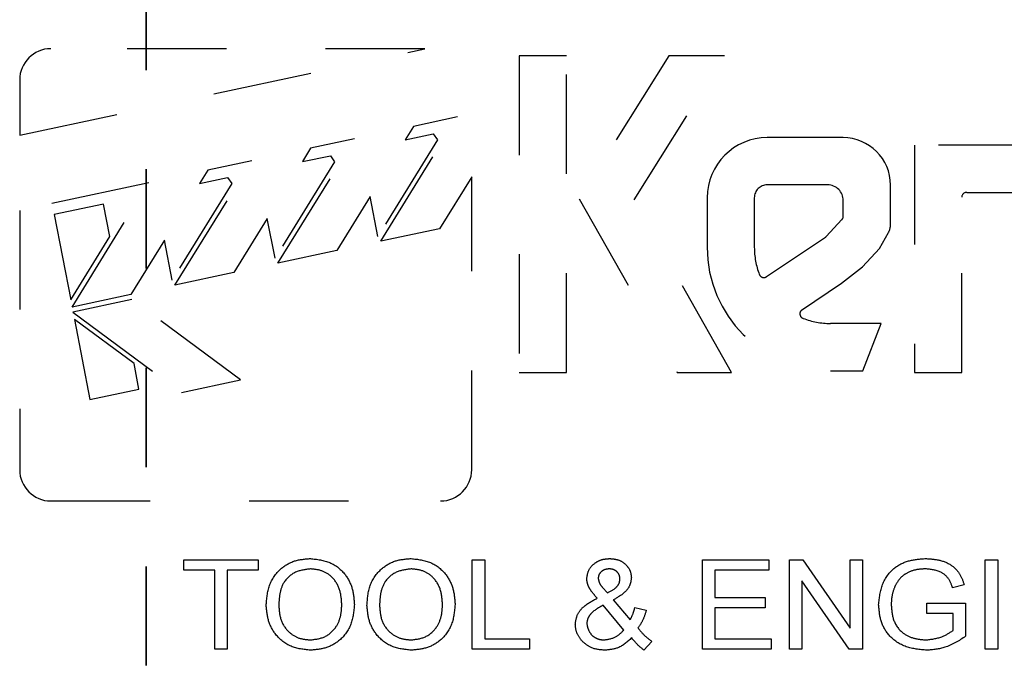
# Model space of a CAD drawing. Header units: inches. Extents: x 1880 to 2363, y -453 to -54.
# Tile 499 of 656: x 1902.625 to 1903.618, y -125.376 to -124.729. Entities that reach past the tile are written whole.
import ezdxf

# ---------------------------------------------------------------- set-up
doc = ezdxf.new("R2010")
doc.units = ezdxf.units.IN
doc.header["$LTSCALE"] = 0.5
doc.header["$MEASUREMENT"] = 0
doc.linetypes.add('HIDDEN', pattern=[0.225, 0.15, -0.075])
doc.linetypes.add('PHANTOM', pattern=[0.25, 0.125, -0.025, 0.025, -0.025, 0.025, -0.025])
doc.layers.add('SID-M-H', color=4, linetype='HIDDEN')

msp = doc.modelspace()

# ---------------------------------------------------------------- linework, layer by layer
at = {"color": 7, "linetype": 'PHANTOM', "lineweight": 35}
msp.add_line((1902.75267, -112.27932), (1902.75267, -129.63932), dxfattribs=at)
at = {"layer": 'SID-M-H'}
for p, q in [((1902.62531, -124.84489), (1903.03372, -124.75783)), ((1903.03372, -124.75783), (1902.6567, -124.75783)), ((1903.17642, -124.76494), (1903.12885, -124.76494)), ((1903.12885, -124.76494), (1903.12885, -125.08388)), ((1903.17642, -125.08388), (1903.17642, -124.76494)), ((1903.27948, -124.76494), (1903.1893, -124.90898)), ((1903.24464, -124.91023), (1903.3356, -124.76494)), ((1903.3356, -124.76494), (1903.27948, -124.76494)), ((1902.62531, -124.78922), (1902.62531, -124.84489)), ((1902.98927, -124.95183), (1903.06662, -124.8266)), ((1903.06662, -124.8266), (1903.02224, -124.83606)), ((1903.02224, -124.83606), (1903.01394, -124.84951)), ((1903.01394, -124.84951), (1903.0422, -124.84349)), ((1903.0422, -124.84349), (1903.04648, -124.84957)), ((1902.88555, -124.97394), (1902.9629, -124.84871)), ((1902.9629, -124.84871), (1902.91853, -124.85817)), ((1903.04648, -124.84957), (1902.98637, -124.94688)), ((1903.45526, -124.84741), (1903.37881, -124.84741)), ((1902.91853, -124.85817), (1902.91022, -124.87162)), ((1903.65132, -124.855), (1903.52736, -124.855)), ((1903.52736, -124.855), (1903.52736, -125.08388)), ((1902.78183, -124.99605), (1902.85919, -124.87082)), ((1902.85919, -124.87082), (1902.81481, -124.88028)), ((1902.94277, -124.87168), (1902.88266, -124.96899)), ((1902.91022, -124.87162), (1902.93848, -124.8656)), ((1902.93848, -124.8656), (1902.94277, -124.87168)), ((1902.81481, -124.88028), (1902.8065, -124.89373)), ((1902.75547, -124.89293), (1902.62531, -124.92068)), ((1902.67815, -125.0181), (1902.75547, -124.89293)), ((1902.83905, -124.89379), (1902.77894, -124.9911)), ((1902.8065, -124.89373), (1902.83476, -124.8877)), ((1902.83476, -124.8877), (1902.83905, -124.89379)), ((1903.08093, -124.88685), (1903.04861, -124.93918)), ((1903.08093, -125.18207), (1903.08093, -124.88685)), ((1903.4396, -124.89498), (1903.37881, -124.89498)), ((1903.50306, -124.93518), (1903.50306, -124.89521)), ((1903.57989, -124.90257), (1903.64635, -124.90257)), ((1902.70972, -124.91436), (1902.6602, -124.92492)), ((1902.71603, -124.94714), (1902.70972, -124.91436)), ((1902.97863, -124.90667), (1902.94489, -124.96129)), ((1902.98637, -124.94688), (1902.97863, -124.90667)), ((1903.1893, -124.90898), (1903.28809, -125.08388)), ((1903.34272, -125.08388), (1903.24464, -124.91023)), ((1903.31824, -124.90797), (1903.31824, -124.95793)), ((1903.36582, -124.90797), (1903.36582, -124.95793)), ((1903.45549, -124.92661), (1903.45549, -124.91087)), ((1903.57493, -125.08388), (1903.57493, -124.90754)), ((1902.62531, -124.92068), (1902.62531, -125.18207)), ((1902.6602, -124.92492), (1902.67673, -125.01078)), ((1902.87492, -124.92878), (1902.84117, -124.9834)), ((1902.88266, -124.96899), (1902.87492, -124.92878)), ((1903.43827, -124.94704), (1903.45415, -124.92999)), ((1903.04861, -124.93918), (1902.98927, -124.95183)), ((1903.49189, -124.95928), (1903.50103, -124.94294)), ((1902.67673, -125.01078), (1902.71603, -124.94714)), ((1902.7712, -124.95088), (1902.73746, -125.00551)), ((1902.77894, -124.9911), (1902.7712, -124.95088)), ((1903.37821, -124.98749), (1903.43741, -124.94778)), ((1902.94489, -124.96129), (1902.88555, -124.97394)), ((1903.4749, -124.97751), (1903.49189, -124.95928)), ((1902.84117, -124.9834), (1902.78183, -124.99605)), ((1903.45378, -124.99408), (1903.4749, -124.97751)), ((1903.41336, -125.0212), (1903.45378, -124.99408)), ((1902.73746, -125.00551), (1902.67815, -125.0181)), ((1902.73841, -125.01048), (1902.67895, -125.02316)), ((1902.8479, -125.09151), (1902.73841, -125.01048)), ((1902.67895, -125.02316), (1902.78844, -125.10419)), ((1902.68061, -125.03069), (1902.69604, -125.11138)), ((1902.74065, -125.07512), (1902.68061, -125.03069)), ((1903.49359, -125.03463), (1903.44251, -125.03463)), ((1903.47517, -125.0822), (1903.49359, -125.03463)), ((1902.74556, -125.10083), (1902.74065, -125.07512)), ((1903.44251, -125.0822), (1903.47517, -125.0822)), ((1902.78844, -125.10419), (1902.8479, -125.09151)), ((1903.12885, -125.08388), (1903.17642, -125.08388)), ((1903.28809, -125.08388), (1903.34272, -125.08388)), ((1903.52736, -125.08388), (1903.57493, -125.08388)), ((1902.69604, -125.11138), (1902.74556, -125.10083)), ((1902.6567, -125.21346), (1903.04955, -125.21346)), ((1902.79075, -125.27266), (1902.86575, -125.27266)), ((1902.79075, -125.28304), (1902.79075, -125.27266)), ((1902.86575, -125.27266), (1902.86575, -125.28304)), ((1903.08152, -125.27266), (1903.09421, -125.27266)), ((1903.08152, -125.36266), (1903.08152, -125.27266)), ((1903.09421, -125.27266), (1903.09421, -125.35227)), ((1903.31344, -125.27266), (1903.38036, -125.27266)), ((1903.31344, -125.36266), (1903.31344, -125.27266)), ((1903.38036, -125.27266), (1903.38036, -125.28304)), ((1903.40113, -125.27266), (1903.41463, -125.27266)), ((1903.40113, -125.36266), (1903.40113, -125.27266)), ((1903.41463, -125.27266), (1903.46228, -125.34147)), ((1903.46228, -125.27266), (1903.47498, -125.27266)), ((1903.46228, -125.34147), (1903.46228, -125.27266)), ((1903.47498, -125.27266), (1903.47498, -125.36266)), ((1903.59844, -125.27266), (1903.61113, -125.27266)), ((1903.59844, -125.36266), (1903.59844, -125.27266)), ((1903.61113, -125.27266), (1903.61113, -125.36266)), ((1902.8219, -125.28304), (1902.79075, -125.28304)), ((1902.8219, -125.36266), (1902.8219, -125.28304)), ((1902.86575, -125.28304), (1902.83459, -125.28304)), ((1902.83459, -125.28304), (1902.83459, -125.36266)), ((1903.32613, -125.28304), (1903.32613, -125.31073)), ((1903.38036, -125.28304), (1903.32613, -125.28304)), ((1903.21277, -125.30055), (1903.21772, -125.30608)), ((1903.46147, -125.36266), (1903.41382, -125.29382)), ((1903.41382, -125.29382), (1903.41382, -125.36266)), ((1903.57734, -125.29802), (1903.5657, -125.30094)), ((1903.32613, -125.31073), (1903.3769, -125.31073)), ((1903.3769, -125.31073), (1903.3769, -125.32112)), ((1903.23431, -125.34351), (1903.2134, -125.31854)), ((1903.22365, -125.31313), (1903.2406, -125.33334)), ((1903.24536, -125.32092), (1903.2569, -125.32335)), ((1903.32613, -125.32112), (1903.32613, -125.35227)), ((1903.3769, -125.32112), (1903.32613, -125.32112)), ((1903.53959, -125.3165), (1903.57882, -125.3165)), ((1903.53959, -125.32689), (1903.53959, -125.3165)), ((1903.57882, -125.3165), (1903.57882, -125.3498)), ((1903.56613, -125.32689), (1903.53959, -125.32689)), ((1903.56613, -125.34394), (1903.56613, -125.32689)), ((1903.09421, -125.35227), (1903.13921, -125.35227)), ((1903.13921, -125.35227), (1903.13921, -125.36266)), ((1903.26267, -125.35514), (1903.25459, -125.36381)), ((1903.32613, -125.35227), (1903.38267, -125.35227)), ((1903.38267, -125.35227), (1903.38267, -125.36266)), ((1902.83459, -125.36266), (1902.8219, -125.36266)), ((1903.13921, -125.36266), (1903.08152, -125.36266)), ((1903.38267, -125.36266), (1903.31344, -125.36266)), ((1903.41382, -125.36266), (1903.40113, -125.36266)), ((1903.47498, -125.36266), (1903.46147, -125.36266)), ((1903.61113, -125.36266), (1903.59844, -125.36266))]:
    msp.add_line(p, q, dxfattribs=at)
for centre, radius, start, end in [((1902.6567, -124.78922), 0.03139, 90, 180), ((1903.37881, -124.90797), 0.06056, 90, 180), ((1903.45526, -124.89521), 0.0478, 0, 90), ((1903.37881, -124.90797), 0.01299, 90, 180), ((1903.4396, -124.91087), 0.01589, 0, 90), ((1903.57989, -124.90754), 0.00497, 90, 180), ((1903.45052, -124.92661), 0.00497, 317.02554, 360), ((1903.48717, -124.93518), 0.01589, 330.76199, 0), ((1903.43464, -124.94365), 0.00497, 303.86017, 317.02554), ((1903.44251, -124.95793), 0.12427, 180, 270), ((1903.44251, -124.95793), 0.0767, 180, 200.77538), ((1903.37545, -124.98337), 0.00497, 200.77538, 303.86017), ((1903.41671, -125.02486), 0.00497, 132.55757, 248.92055), ((1903.44251, -124.95793), 0.0767, 248.92055, 270.00004), ((1902.6567, -125.18207), 0.03139, 180, 270), ((1903.04955, -125.18207), 0.03139, 270, 360)]:
    msp.add_arc(centre, radius, start, end, dxfattribs=at)
for points, knots in [([(1902.87382, -125.31885), (1902.8743, -125.31195), (1902.87525, -125.29821), (1902.88658, -125.28186), (1902.90213, -125.27273), (1902.91292, -125.27191), (1902.91832, -125.2715)], [0, 0, 0, 0, 0.28046, 0.559384, 0.779446, 1, 1, 1, 1]), ([(1902.91832, -125.2715), (1902.92507, -125.27224), (1902.93854, -125.27371), (1902.95382, -125.2861), (1902.96152, -125.30193), (1902.96229, -125.31251), (1902.96267, -125.3178)], [0, 0, 0, 0, 0.279786, 0.55886, 0.779229, 1, 1, 1, 1]), ([(1902.97536, -125.31885), (1902.97584, -125.31195), (1902.97679, -125.29821), (1902.98812, -125.28186), (1903.00367, -125.27273), (1903.01446, -125.27191), (1903.01986, -125.2715)], [0, 0, 0, 0, 0.2804597, 0.5593841, 0.7794462, 1, 1, 1, 1]), ([(1903.01986, -125.2715), (1903.0266, -125.27224), (1903.04008, -125.27371), (1903.05536, -125.2861), (1903.06306, -125.30193), (1903.06382, -125.31251), (1903.06421, -125.3178)], [0, 0, 0, 0, 0.2797857, 0.5588605, 0.7792288, 1, 1, 1, 1]), ([(1903.1969, -125.29162), (1903.19741, -125.28843), (1903.19843, -125.28204), (1903.20512, -125.27557), (1903.21259, -125.27199), (1903.21762, -125.27167), (1903.22014, -125.2715)], [0, 0, 0, 0, 0.278633, 0.558553, 0.779079, 1, 1, 1, 1]), ([(1903.22014, -125.2715), (1903.2232, -125.27175), (1903.22932, -125.27224), (1903.23651, -125.27722), (1903.24116, -125.28375), (1903.24165, -125.28856), (1903.2419, -125.29096)], [0, 0, 0, 0, 0.280303, 0.559838, 0.779944, 1, 1, 1, 1]), ([(1903.49113, -125.31809), (1903.49188, -125.31109), (1903.49337, -125.29712), (1903.50534, -125.28044), (1903.52205, -125.27261), (1903.53306, -125.27187), (1903.53856, -125.2715)], [0, 0, 0, 0, 0.2801238, 0.5588945, 0.779127, 1, 1, 1, 1]), ([(1903.53856, -125.2715), (1903.54334, -125.27181), (1903.55287, -125.27242), (1903.56545, -125.27782), (1903.57382, -125.28727), (1903.57617, -125.29444), (1903.57734, -125.29802)], [0, 0, 0, 0, 0.280465, 0.560101, 0.779616, 1, 1, 1, 1]), ([(1902.91837, -125.28189), (1902.91319, -125.28252), (1902.90284, -125.28379), (1902.89127, -125.29392), (1902.887, -125.30679), (1902.88668, -125.31492), (1902.88652, -125.31899)], [0, 0, 0, 0, 0.279534, 0.5582, 0.778699, 1, 1, 1, 1]), ([(1902.94998, -125.31771), (1902.94963, -125.31267), (1902.94894, -125.30262), (1902.94145, -125.29016), (1902.93023, -125.28302), (1902.92232, -125.28227), (1902.91837, -125.28189)], [0, 0, 0, 0, 0.280614, 0.559668, 0.779739, 1, 1, 1, 1]), ([(1903.01991, -125.28189), (1903.01473, -125.28252), (1903.00438, -125.28379), (1902.99281, -125.29392), (1902.98854, -125.30679), (1902.98822, -125.31492), (1902.98805, -125.31899)], [0, 0, 0, 0, 0.2795337, 0.5582004, 0.7786993, 1, 1, 1, 1]), ([(1903.05152, -125.31771), (1903.05117, -125.31267), (1903.05048, -125.30262), (1903.04299, -125.29016), (1903.03176, -125.28302), (1903.02386, -125.28227), (1903.01991, -125.28189)], [0, 0, 0, 0, 0.280614, 0.559668, 0.779739, 1, 1, 1, 1]), ([(1903.20741, -125.31142), (1903.2057, -125.30946), (1903.20287, -125.30624), (1903.1995, -125.30132), (1903.19738, -125.29666), (1903.19706, -125.2933), (1903.1969, -125.29162)], [0, 0, 0, 0, 0.340345, 0.5605108, 0.7803711, 1, 1, 1, 1]), ([(1903.21953, -125.28189), (1903.21799, -125.28202), (1903.21492, -125.28227), (1903.21125, -125.28468), (1903.20883, -125.28791), (1903.20857, -125.29033), (1903.20844, -125.29153)], [0, 0, 0, 0, 0.2802578, 0.5600752, 0.7800844, 1, 1, 1, 1]), ([(1903.20844, -125.29153), (1903.20885, -125.29341), (1903.20958, -125.29677), (1903.21179, -125.29939), (1903.21277, -125.30055)], [0, 0, 0, 0, 0.557494, 1, 1, 1, 1]), ([(1903.23036, -125.29202), (1903.23019, -125.29046), (1903.22984, -125.28733), (1903.22679, -125.28398), (1903.22319, -125.28214), (1903.22075, -125.28197), (1903.21953, -125.28189)], [0, 0, 0, 0, 0.2795616, 0.5589286, 0.7792927, 1, 1, 1, 1]), ([(1903.2419, -125.29096), (1903.24148, -125.29378), (1903.24064, -125.29943), (1903.23382, -125.30737), (1903.22751, -125.31094), (1903.22365, -125.31313)], [0, 0, 0, 0, 0.278885, 0.558997, 1, 1, 1, 1]), ([(1903.53835, -125.28189), (1903.5348, -125.28206), (1903.52771, -125.28241), (1903.51841, -125.28623), (1903.51144, -125.29231), (1903.50876, -125.29721), (1903.50743, -125.29966)], [0, 0, 0, 0, 0.280358, 0.560155, 0.77996, 1, 1, 1, 1]), ([(1903.5657, -125.30094), (1903.56455, -125.29773), (1903.56227, -125.29131), (1903.55249, -125.28321), (1903.54372, -125.28239), (1903.53835, -125.28189)], [0, 0, 0, 0, 0.281225, 0.560372, 1, 1, 1, 1]), ([(1903.21772, -125.30608), (1903.2211, -125.30438), (1903.2258, -125.302), (1903.22988, -125.29644), (1903.2302, -125.29349), (1903.23036, -125.29202)], [0, 0, 0, 0, 0.560577, 0.780321, 1, 1, 1, 1]), ([(1903.50743, -125.29966), (1903.50625, -125.30292), (1903.50416, -125.30874), (1903.50392, -125.31491), (1903.50382, -125.31762)], [0, 0, 0, 0, 0.5597373, 1, 1, 1, 1]), ([(1903.18536, -125.33789), (1903.18582, -125.33447), (1903.18673, -125.32764), (1903.19488, -125.31795), (1903.20265, -125.3139), (1903.20741, -125.31142)], [0, 0, 0, 0, 0.279186, 0.559155, 1, 1, 1, 1]), ([(1902.91825, -125.36381), (1902.91162, -125.3631), (1902.89837, -125.36169), (1902.88332, -125.3497), (1902.87525, -125.33441), (1902.8743, -125.32404), (1902.87382, -125.31885)], [0, 0, 0, 0, 0.279813, 0.559009, 0.779423, 1, 1, 1, 1]), ([(1902.88652, -125.31899), (1902.88686, -125.32394), (1902.88756, -125.33381), (1902.89557, -125.34557), (1902.90656, -125.35242), (1902.9143, -125.35309), (1902.91817, -125.35343)], [0, 0, 0, 0, 0.280461, 0.559536, 0.779626, 1, 1, 1, 1]), ([(1902.91817, -125.35343), (1902.92324, -125.35285), (1902.93336, -125.35171), (1902.94434, -125.34173), (1902.94938, -125.3296), (1902.94978, -125.32168), (1902.94998, -125.31771)], [0, 0, 0, 0, 0.279493, 0.558539, 0.778917, 1, 1, 1, 1]), ([(1902.96267, -125.3178), (1902.96205, -125.32453), (1902.96082, -125.33796), (1902.94955, -125.35393), (1902.93405, -125.36237), (1902.92352, -125.36333), (1902.91825, -125.36381)], [0, 0, 0, 0, 0.2802, 0.559253, 0.779494, 1, 1, 1, 1]), ([(1903.01978, -125.36381), (1903.01316, -125.3631), (1902.99991, -125.36169), (1902.98485, -125.3497), (1902.97679, -125.33441), (1902.97584, -125.32404), (1902.97536, -125.31885)], [0, 0, 0, 0, 0.279813, 0.559009, 0.779423, 1, 1, 1, 1]), ([(1902.98805, -125.31899), (1902.9884, -125.32394), (1902.98909, -125.33381), (1902.99711, -125.34557), (1903.0081, -125.35242), (1903.01584, -125.35309), (1903.01971, -125.35343)], [0, 0, 0, 0, 0.280461, 0.559536, 0.779626, 1, 1, 1, 1]), ([(1903.01971, -125.35343), (1903.02478, -125.35285), (1903.0349, -125.35171), (1903.04587, -125.34173), (1903.05092, -125.3296), (1903.05132, -125.32168), (1903.05152, -125.31771)], [0, 0, 0, 0, 0.279493, 0.558539, 0.778917, 1, 1, 1, 1]), ([(1903.06421, -125.3178), (1903.06359, -125.32453), (1903.06235, -125.33796), (1903.05109, -125.35393), (1903.03559, -125.36237), (1903.02505, -125.36333), (1903.01978, -125.36381)], [0, 0, 0, 0, 0.2802, 0.559253, 0.779494, 1, 1, 1, 1]), ([(1903.2134, -125.31854), (1903.20913, -125.32087), (1903.20319, -125.32411), (1903.19783, -125.33115), (1903.19721, -125.33492), (1903.1969, -125.3368)], [0, 0, 0, 0, 0.560438, 0.780681, 1, 1, 1, 1]), ([(1903.2406, -125.33334), (1903.24172, -125.33111), (1903.24373, -125.32713), (1903.24486, -125.32282), (1903.24536, -125.32092)], [0, 0, 0, 0, 0.559831, 1, 1, 1, 1]), ([(1903.53957, -125.36381), (1903.53256, -125.36319), (1903.51856, -125.36195), (1903.50149, -125.3508), (1903.49252, -125.33461), (1903.49159, -125.3236), (1903.49113, -125.31809)], [0, 0, 0, 0, 0.280383, 0.5593702, 0.7794728, 1, 1, 1, 1]), ([(1903.50382, -125.31762), (1903.50416, -125.32293), (1903.50482, -125.33351), (1903.51356, -125.34636), (1903.52611, -125.35234), (1903.53439, -125.35307), (1903.53853, -125.35343)], [0, 0, 0, 0, 0.280565, 0.558904, 0.779212, 1, 1, 1, 1]), ([(1903.2569, -125.32335), (1903.25584, -125.32698), (1903.25394, -125.33345), (1903.25019, -125.33903), (1903.24853, -125.34149)], [0, 0, 0, 0, 0.560222, 1, 1, 1, 1]), ([(1903.19223, -125.35463), (1903.19006, -125.35185), (1903.18619, -125.34687), (1903.18561, -125.34063), (1903.18536, -125.33789)], [0, 0, 0, 0, 0.5596481, 1, 1, 1, 1]), ([(1903.1969, -125.3368), (1903.19739, -125.33926), (1903.19837, -125.34418), (1903.20283, -125.34982), (1903.20857, -125.35305), (1903.21252, -125.3533), (1903.2145, -125.35343)], [0, 0, 0, 0, 0.2788865, 0.5592338, 0.7793187, 1, 1, 1, 1]), ([(1903.2145, -125.35343), (1903.21879, -125.35271), (1903.22647, -125.35142), (1903.23191, -125.34593), (1903.23431, -125.34351)], [0, 0, 0, 0, 0.55909, 1, 1, 1, 1]), ([(1903.24853, -125.34149), (1903.25089, -125.34434), (1903.2551, -125.34942), (1903.26035, -125.35339), (1903.26267, -125.35514)], [0, 0, 0, 0, 0.559946, 1, 1, 1, 1]), ([(1903.53853, -125.35343), (1903.5441, -125.35282), (1903.55406, -125.35175), (1903.56244, -125.34633), (1903.56613, -125.34394)], [0, 0, 0, 0, 0.559587, 1, 1, 1, 1]), ([(1903.57882, -125.3498), (1903.57209, -125.3542), (1903.56007, -125.36205), (1903.54584, -125.36327), (1903.53957, -125.36381)], [0, 0, 0, 0, 0.559852, 1, 1, 1, 1]), ([(1903.21518, -125.36381), (1903.21032, -125.36343), (1903.20164, -125.36276), (1903.19511, -125.35712), (1903.19223, -125.35463)], [0, 0, 0, 0, 0.559913, 1, 1, 1, 1]), ([(1903.24222, -125.35144), (1903.23787, -125.35537), (1903.23009, -125.36238), (1903.21974, -125.36337), (1903.21518, -125.36381)], [0, 0, 0, 0, 0.559485, 1, 1, 1, 1]), ([(1903.25459, -125.36381), (1903.25205, -125.36173), (1903.24751, -125.35802), (1903.24384, -125.35345), (1903.24222, -125.35144)], [0, 0, 0, 0, 0.55975, 1, 1, 1, 1])]:
    msp.add_open_spline(points, degree=3, knots=knots, dxfattribs=at)

doc.saveas('drawing.dxf')
